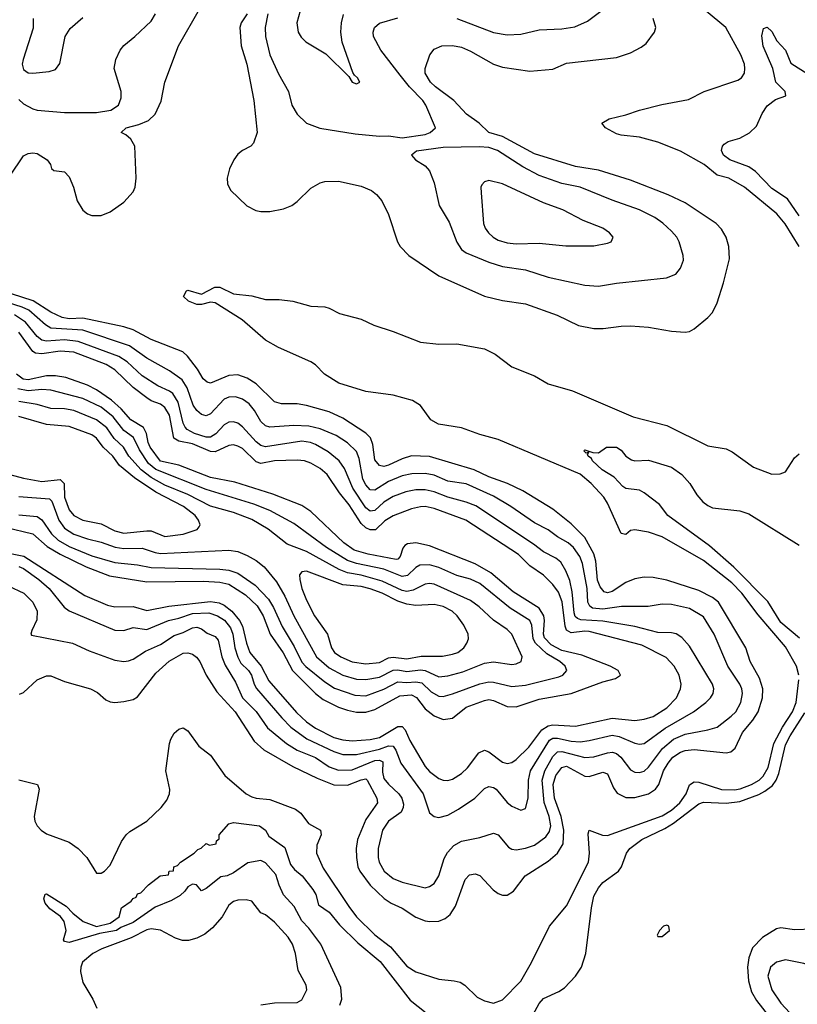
# Model space of a CAD drawing. Header units: inches. Extents: x 1305375 to 1407406, y 744550 to 841633.
# Tile 501 of 509: x 1395153 to 1398562, y 831887 to 836204. Entities that reach past the tile are written whole.
import ezdxf

# ---------------------------------------------------------------- set-up
doc = ezdxf.new("R2010")
doc.units = ezdxf.units.IN
doc.header["$MEASUREMENT"] = 0
doc.layers.add('B3893', color=7, linetype='Continuous')

msp = doc.modelspace()

# ---------------------------------------------------------------- linework, layer by layer
at = {"layer": 'B3893', "color": 5}
for points, elevation in [([(1396389.2, 836270), (1396367.5, 836190), (1396374, 836150), (1396387.6, 836127.6), (1396407.9, 836107.9), (1396494.4, 836054.4), (1396595.2, 835955.2), (1396610, 835931), (1396630, 835923), (1396644, 835930), (1396634, 835950), (1396620.4, 835960.4), (1396613, 835973), (1396566.1, 836106.1), (1396560.3, 836150), (1396563.7, 836190), (1396573.1, 836226.9)], 1260), ([(1397070, 836210.1), (1397230, 836148), (1397290, 836138.3), (1397350, 836140.5), (1397430, 836159.3), (1397530, 836163.8), (1397586.6, 836173.4), (1397642.2, 836197.8), (1397730, 836263.7)], 1240), ([(1395110, 835518.2), (1395170, 835607), (1395190, 835618), (1395210, 835621.1), (1395230, 835617.4), (1395274, 835590), (1395287.4, 835570), (1395292.3, 835552.3), (1395302.9, 835542.9), (1395350, 835536.5), (1395370, 835514.6), (1395388.3, 835470), (1395404.4, 835410), (1395430, 835368.6), (1395450, 835353.4), (1395470, 835346.1), (1395510, 835345.3), (1395550, 835361.8), (1395610, 835404.1), (1395650, 835449.5), (1395658.9, 835470), (1395663.6, 835510), (1395657.8, 835650), (1395640.2, 835680.2), (1395619, 835699), (1395597.6, 835710), (1395619.5, 835730), (1395675.8, 835744.2), (1395717.3, 835762.7), (1395747, 835790), (1395773.1, 835846.9), (1395789.8, 835930), (1395849.8, 836090.2), (1395941.7, 836250)], 1220), ([(1395150, 835853.7), (1395170, 835835.4), (1395210, 835813.4), (1395230, 835806.9), (1395350, 835797.9), (1395490, 835798), (1395553.1, 835806.9), (1395586.6, 835830), (1395597.9, 835862.1), (1395598.3, 835890), (1395567.4, 835990), (1395574.7, 836030), (1395593.5, 836070), (1395610, 836091.6), (1395658.3, 836130), (1395730, 836198.3), (1395748.1, 836230)], 1240), ([(1396150.3, 836229.7), (1396123.7, 836190), (1396117.5, 836170), (1396123.3, 836090), (1396148.6, 836010), (1396179.8, 835850), (1396194, 835710), (1396177.6, 835662.4), (1396166.7, 835650), (1396130, 835630.7), (1396110, 835614.6), (1396092.5, 835590), (1396073.3, 835550), (1396062.7, 835510), (1396064, 835484), (1396076.8, 835456.8), (1396148.3, 835388.4), (1396187.6, 835367.6), (1396210, 835362.7), (1396250, 835363.5), (1396310, 835374.5), (1396346.3, 835390), (1396370, 835407.3), (1396430, 835466.2), (1396470, 835489.2), (1396490, 835494.4), (1396550, 835496.9), (1396650, 835474.7), (1396695.6, 835455.6), (1396717.7, 835437.7), (1396740.3, 835410), (1396770, 835350.7), (1396808.9, 835230), (1396820.3, 835210), (1396858.3, 835170), (1396990, 835080.6), (1397190, 834992.6), (1397270, 834972.7), (1397370, 834958.2), (1397508.6, 834908.6), (1397603.4, 834863.4), (1397670, 834850.1), (1397710.5, 834849.5), (1397790, 834861.1), (1397830, 834861.8), (1397910, 834855.6), (1398010, 834837.8), (1398070, 834833.4), (1398090, 834837.6), (1398110, 834848.4), (1398170, 834899.1), (1398190, 834920.5), (1398210, 834963), (1398238.6, 835050), (1398264.2, 835155.8), (1398261.3, 835210), (1398249.9, 835250), (1398230, 835285.3), (1398206, 835310), (1398070, 835401.4), (1397996.3, 835436.3), (1397830, 835501.1), (1397690, 835545), (1397590, 835561), (1397410, 835616.6), (1397270, 835692.5), (1397209.7, 835710), (1397166.8, 835750), (1397112.1, 835790), (1397056.5, 835850), (1396975.9, 835910), (1396954.5, 835930), (1396930.7, 835970), (1396930.8, 835990), (1396951.1, 836050), (1396970, 836074.6), (1397004, 836090), (1397050, 836090.8), (1397090, 836083.9), (1397130, 836066.1), (1397230, 836008.8), (1397270, 835995.7), (1397390, 835979), (1397490, 835987.1), (1397550, 836013.3), (1397770, 836039), (1397830, 836058.5), (1397876.8, 836083.2), (1397899.6, 836100.5), (1397936.4, 836150), (1397942, 836170), (1397930.6, 836210)], 1220), ([(1396241, 836230), (1396229.5, 836169.5), (1396230.2, 836130), (1396250.2, 836050), (1396287.2, 835967.2), (1396331.3, 835890), (1396346.7, 835830), (1396369, 835790), (1396410.4, 835750), (1396468.1, 835728.1), (1396623.2, 835703.2), (1396730, 835693.4), (1396770, 835695.5), (1396830, 835685.9), (1396930, 835700.3), (1396951.8, 835710), (1396975.3, 835730), (1396933.5, 835830), (1396920.5, 835850), (1396861.3, 835910), (1396820.5, 835960.5), (1396736.3, 836070), (1396703.4, 836130), (1396702.2, 836150), (1396709, 836170), (1396730, 836189.2), (1396810, 836212.6)], 1240), ([(1398569.8, 835210), (1398509.2, 835309.2), (1398472.6, 835352.6), (1398329.9, 835470), (1398261.1, 835510), (1398210, 835523), (1398153.2, 835570), (1398050, 835627.1), (1397950, 835667.5), (1397870, 835689.4), (1397790, 835697.6), (1397770, 835704.5), (1397721.2, 835730), (1397705.5, 835750), (1397737.6, 835770), (1397810, 835787), (1397870, 835808), (1397967.5, 835832.5), (1398085.2, 835854.8), (1398154.3, 835890), (1398300.7, 835939.3), (1398317.3, 835950), (1398330, 835969.1), (1398332.3, 835990), (1398329.9, 836010), (1398314, 836050), (1398248.6, 836170), (1398162.1, 836242.1)], 1180), ([(1395212.5, 836210), (1395212.3, 836167.7), (1395167.6, 836030), (1395164.6, 836010), (1395170, 835985.5), (1395190, 835971.9), (1395210, 835970.2), (1395282.2, 835977.8), (1395310, 835985.3), (1395328.4, 836011.5), (1395351.9, 836130), (1395374.1, 836165.9), (1395430, 836214.3)], 1260), ([(1398570, 835344), (1398518.3, 835418.3), (1398450, 835464.7), (1398379, 835539), (1398350, 835558.8), (1398266.3, 835590), (1398238.9, 835610), (1398229, 835630), (1398234, 835650), (1398241.5, 835658.5), (1398259.3, 835670), (1398310, 835685), (1398351.7, 835708.3), (1398382.5, 835737.4), (1398407.6, 835792.4), (1398430, 835826.2), (1398465.8, 835854.2), (1398511.6, 835870), (1398508.3, 835890), (1398467.7, 835930), (1398454.2, 835990), (1398412.2, 836087.8), (1398406.4, 836133.6), (1398413.8, 836166.2), (1398430, 836172), (1398450, 836151.8), (1398472.1, 836112.1), (1398510.3, 836070), (1398533.4, 836013.4), (1398610, 835965.2)], 1160), ([(1395152.9, 833247.1), (1395170, 833254.7), (1395230, 833310.2), (1395270, 833326.8), (1395290, 833326.8), (1395350, 833302.8), (1395463.8, 833270), (1395493.5, 833253.5), (1395530, 833222.6), (1395550, 833213.1), (1395570, 833210.3), (1395610, 833214.9), (1395650, 833223.6), (1395670, 833234.7), (1395750, 833338.3), (1395808.5, 833391.5), (1395870, 833426.1), (1395890, 833428.2), (1395910, 833422.3), (1395928.7, 833408.7), (1395943.2, 833390), (1395970.7, 833330), (1396017.3, 833257.3), (1396097.8, 833170), (1396180.4, 833040.4), (1396222.6, 833002.6), (1396350, 832929.6), (1396457.7, 832877.7), (1396529.5, 832849.5), (1396590, 832847), (1396650, 832871.5), (1396670, 832875.4), (1396676.8, 832870), (1396718.3, 832790), (1396721.4, 832770), (1396670, 832697.4), (1396633.6, 832610), (1396628, 832570), (1396628.8, 832530), (1396635.4, 832490), (1396643.6, 832470), (1396689.1, 832409.1), (1396750.1, 832350.1), (1396782, 832330), (1396830, 832308.7), (1396890, 832269.6), (1396930, 832253.2), (1396950.4, 832249.6), (1396990, 832251.3), (1397017.5, 832262.5), (1397039.9, 832280.1), (1397062.9, 832317.1), (1397105.6, 832434.4), (1397125.2, 832454.8), (1397150, 832458.8), (1397170, 832452.2), (1397228.8, 832388.8), (1397250, 832372.8), (1397270, 832364.8), (1397290, 832364.8), (1397317.6, 832382.4), (1397369.2, 832450.8), (1397470, 832514.8), (1397510.4, 832550), (1397535, 832590), (1397538.4, 832650), (1397526.9, 832710), (1397497.7, 832790), (1397491.2, 832850), (1397502.7, 832890), (1397530, 832925.5), (1397550, 832931.5), (1397630, 832887.8), (1397650, 832886.1), (1397710, 832904.1), (1397730, 832897.5), (1397756.7, 832836.7), (1397772.9, 832812.9), (1397810, 832794.3), (1397850, 832793), (1397910, 832809.3), (1397940.7, 832830), (1397954.8, 832850), (1397975.8, 832910), (1397995.1, 832944.9), (1398015.8, 832970), (1398050, 832993), (1398070, 832999.7), (1398110, 833003.4), (1398250, 832989.6), (1398270, 832993.9), (1398289.9, 833010.1), (1398321.9, 833078.1), (1398367.5, 833132.5), (1398390.4, 833170), (1398409.9, 833230), (1398410.4, 833270), (1398396.2, 833316.2), (1398355.1, 833390), (1398336.3, 833450), (1398215.8, 833650), (1398190, 833671), (1398130, 833701.1), (1397990, 833747.3), (1397930, 833758.8), (1397890, 833759.6), (1397850, 833752.3), (1397810, 833736.1), (1397750, 833697.3), (1397730, 833690.7), (1397715.4, 833695.4), (1397697, 833717), (1397686.2, 833746.2), (1397678.3, 833830), (1397670, 833862), (1397630, 833933.1), (1397570, 833993.6), (1397490, 834058.7), (1397358.6, 834138.6), (1397291, 834171), (1397210, 834200.3), (1397145, 834230), (1396950, 834289.2), (1396870, 834291.6), (1396830, 834278.4), (1396770, 834250.4), (1396750, 834245), (1396730, 834249.3), (1396710, 834274.7), (1396701.4, 834341.4), (1396690.8, 834370.8), (1396670.8, 834390.8), (1396570, 834457.6), (1396510, 834484.6), (1396410, 834513.1), (1396370, 834519.7), (1396300.4, 834520.5), (1396270, 834528.6), (1396190, 834607.3), (1396150, 834631.9), (1396110, 834646.6), (1396070, 834643.8), (1395990, 834610.6), (1395974.6, 834614.6), (1395957.7, 834630), (1395932.3, 834672.3), (1395888.7, 834728.7), (1395867.9, 834747.9), (1395730, 834802.6), (1395650, 834844.1), (1395610, 834857.5), (1395430, 834896.1), (1395370, 834893.1), (1395338.6, 834898.6), (1395290, 834921.6), (1395211.6, 834971.6), (1394930, 835062.8)], 1220), ([(1398569, 833330), (1398558.8, 833370), (1398510, 833455), (1398390, 833594.9), (1398319.3, 833690), (1398275.3, 833735.3), (1398150, 833832.3), (1397970, 833936), (1397910, 833957.4), (1397850, 833967), (1397830, 833963.8), (1397810, 833947.6), (1397790, 833951.1), (1397730, 834085), (1397714.2, 834110), (1397657.7, 834170), (1397610, 834211.7), (1397250, 834363.7), (1397170, 834384.7), (1397090, 834414.2), (1396988.3, 834430), (1396956.1, 834450), (1396910, 834512.2), (1396874.9, 834534.9), (1396790, 834558.1), (1396670, 834573.4), (1396552.7, 834610), (1396489.9, 834650), (1396450.3, 834690.3), (1396430, 834704.5), (1396286.9, 834766.9), (1396230, 834798.9), (1396128.7, 834888.7), (1396010, 834962.7), (1395990, 834966), (1395950, 834955.4), (1395930, 834954.8), (1395893.6, 834970), (1395871.3, 834990), (1395884.6, 835015.4), (1395890, 835018.4), (1395950, 835000.3), (1396009.2, 835030.8), (1396030, 835031.3), (1396090, 835002.3), (1396170, 834993), (1396230, 834977.3), (1396290, 834977.1), (1396350, 834970.4), (1396430, 834948), (1396490, 834944.9), (1396510, 834939.5), (1396555.4, 834915.4), (1396650, 834891), (1396705.3, 834865.3), (1396790, 834837.7), (1396910.1, 834790.1), (1396990, 834781.4), (1397070, 834783.1), (1397190, 834760.7), (1397238.1, 834738.1), (1397310, 834682.3), (1397410, 834642.8), (1397470, 834607.1), (1397576.4, 834576.4), (1397842.3, 834462.3), (1397990, 834424.7), (1398170, 834335.5), (1398250, 834322.4), (1398276.4, 834310), (1398370, 834242.3), (1398450, 834211.7), (1398487.2, 834212.8), (1398510, 834221.3), (1398550, 834282.4), (1398570, 834301.3)], 1180), ([(1395101.9, 833721.9), (1395171.1, 833690), (1395210, 833650.2), (1395229.5, 833610), (1395228, 833572), (1395206.6, 833526.6), (1395202, 833510), (1395205.5, 833505.5), (1395384.9, 833470), (1395456.9, 833436.9), (1395570, 833395.9), (1395610, 833390.2), (1395630, 833392.7), (1395650, 833400.6), (1395704.5, 833435.5), (1395770, 833464.9), (1395830, 833503.3), (1395870, 833516.9), (1395910, 833537.5), (1395930, 833541), (1395950, 833533.5), (1395974.6, 833514.6), (1396010, 833499.2), (1396023.2, 833483.2), (1396039.9, 833410), (1396053.2, 833373.2), (1396099.7, 833299.8), (1396130.1, 833230), (1396190, 833170.1), (1396239.6, 833099.6), (1396323.1, 833030), (1396370, 833001.8), (1396450, 832968.8), (1396510, 832927.7), (1396550, 832914), (1396610, 832915.5), (1396710, 832955.9), (1396730, 832957.6), (1396745.5, 832950), (1396744, 832904), (1396750, 832877.5), (1396770, 832851.4), (1396814.5, 832810), (1396828.4, 832790), (1396835.4, 832764.6), (1396834.7, 832750), (1396824.8, 832730), (1396769.2, 832690), (1396744.1, 832650), (1396724.8, 832570), (1396724.8, 832530), (1396729.5, 832510), (1396750.2, 832470), (1396790, 832438.5), (1396830, 832421.7), (1396930, 832397.8), (1396950, 832403.2), (1396970, 832416.5), (1396989.9, 832450.1), (1397014.4, 832525.6), (1397027.8, 832552.2), (1397056.5, 832583.5), (1397090, 832602), (1397170, 832617.8), (1397230, 832637.1), (1397250, 832629.2), (1397295.9, 832575.9), (1397310, 832567.1), (1397330, 832564.1), (1397370, 832570.8), (1397410, 832584.4), (1397459.4, 832620.6), (1397475.8, 832644.2), (1397481, 832670), (1397473.9, 832710), (1397452.2, 832772.2), (1397443.3, 832870), (1397454.9, 832910), (1397490, 832973.1), (1397510, 832993.2), (1397530, 832995.2), (1397630, 832968.6), (1397670, 832972.3), (1397730, 832989.7), (1397751.7, 832991.7), (1397770, 832986.3), (1397787.8, 832970), (1397830, 832914.6), (1397850, 832904.7), (1397870, 832903.1), (1397890, 832909.5), (1397910, 832926), (1397971.2, 833008.8), (1398019.9, 833050), (1398070, 833071.6), (1398170.3, 833089.7), (1398210, 833101.7), (1398272.4, 833150), (1398292, 833170), (1398314.7, 833210), (1398321.8, 833250), (1398318.5, 833270), (1398310.2, 833290.2), (1398256.7, 833370), (1398197, 833510), (1398150, 833586.2), (1398090, 833622.2), (1398010, 833640.2), (1397970, 833641.5), (1397908.2, 833631.8), (1397790.9, 833630.9), (1397710, 833620.1), (1397664.2, 833624.2), (1397652.1, 833632.1), (1397643.9, 833650), (1397640.9, 833710), (1397620.3, 833820.3), (1397608.3, 833850), (1397581.1, 833890), (1397558, 833910), (1397510, 833936.6), (1397470, 833966.8), (1397410, 833998.4), (1397306, 834070), (1397230, 834114.4), (1397110, 834168.7), (1397030, 834181.4), (1396970, 834206.8), (1396930, 834214), (1396872.5, 834212.5), (1396830, 834204.8), (1396770, 834178.9), (1396710, 834140.8), (1396690, 834142.4), (1396670, 834164), (1396656.9, 834190), (1396640.7, 834280.7), (1396630.2, 834310.2), (1396590, 834349.4), (1396540.3, 834380.3), (1396470.6, 834410.6), (1396421.2, 834421.2), (1396355, 834425), (1396250, 834418.2), (1396230, 834424.1), (1396210, 834442.3), (1396182.9, 834490), (1396159.5, 834519.5), (1396130, 834540.4), (1396099.3, 834550), (1396070, 834549.4), (1396050, 834539.9), (1395990, 834475.7), (1395970, 834467.6), (1395950, 834473.7), (1395930, 834490.6), (1395914, 834514), (1395887.5, 834590), (1395864.9, 834624.9), (1395810, 834663.9), (1395710, 834720.6), (1395633.9, 834773.9), (1395430, 834842.8), (1395290, 834852.2), (1395265.9, 834865.9), (1395193.3, 834930), (1395164.3, 834944.3), (1395010, 834992.7)], 1240), ([(1395150, 833806.3), (1395170, 833797.8), (1395236.3, 833750), (1395282.2, 833710), (1395348.1, 833628.1), (1395370, 833611.5), (1395570, 833527.7), (1395610, 833525.6), (1395650, 833539.5), (1395710, 833530.9), (1395805.8, 833570), (1395850, 833579.6), (1395910, 833601.1), (1395982.7, 833602.7), (1396020.1, 833590), (1396051, 833571), (1396077.3, 833537.3), (1396087.2, 833510), (1396096.3, 833450), (1396108.9, 833408.9), (1396123, 833383), (1396155.4, 833350), (1396168.6, 833330), (1396181.2, 833290), (1396191.8, 833271.8), (1396302.3, 833142.3), (1396342.2, 833102.2), (1396411.4, 833051.4), (1396530, 832995.5), (1396570, 832982.8), (1396630, 832982.2), (1396730, 833005.6), (1396770, 833019.5), (1396790, 833018.8), (1396801.6, 833001.6), (1396823.7, 832943.7), (1396921.4, 832810), (1396950, 832726), (1396970, 832710.2), (1396990, 832705.6), (1397030, 832716.8), (1397077.2, 832742.8), (1397148.9, 832791.1), (1397190, 832833.2), (1397210, 832841.4), (1397230, 832837.6), (1397241.3, 832830), (1397290, 832772.2), (1397310, 832755.2), (1397350, 832738), (1397370, 832746), (1397381.4, 832790), (1397383.7, 832870), (1397392, 832910), (1397475.2, 833044.8), (1397490, 833053.2), (1397510, 833053.9), (1397570, 833040.1), (1397610, 833037.6), (1397650, 833043), (1397750, 833067.5), (1397781.3, 833061.3), (1397850, 833031.6), (1397870, 833026.8), (1397890, 833030.1), (1397982.7, 833097.3), (1398107.2, 833170), (1398160.3, 833210), (1398181.4, 833230), (1398193.6, 833250), (1398196, 833270), (1398190.5, 833290), (1398090, 833456.8), (1398055.4, 833495.4), (1398030.9, 833510.9), (1398010, 833515.7), (1397950, 833517.4), (1397850, 833543.8), (1397710, 833566.9), (1397612.6, 833572.6), (1397598.1, 833578.1), (1397588, 833588), (1397584.1, 833604.1), (1397575.1, 833695.1), (1397564.8, 833744.8), (1397547.7, 833787.7), (1397525.2, 833825.2), (1397503.5, 833843.5), (1397450, 833870.4), (1397405.1, 833905.1), (1397152.5, 834072.5), (1397110, 834089.2), (1397030, 834110.6), (1396970, 834134.5), (1396930, 834142.3), (1396890, 834142.9), (1396845.4, 834134.5), (1396790, 834113.5), (1396750, 834088.2), (1396710, 834052.6), (1396690, 834049), (1396670, 834064), (1396613.4, 834150), (1396576.5, 834236.5), (1396553.5, 834270), (1396505.2, 834310), (1396450, 834340.9), (1396428.4, 834350), (1396390, 834356.3), (1396230, 834330.8), (1396210, 834336.7), (1396190, 834353.3), (1396130, 834419.6), (1396110, 834434.5), (1396090, 834441.2), (1396070, 834439.3), (1396050, 834428.2), (1396012.4, 834387.6), (1395990, 834373.9), (1395970, 834373.5), (1395919.6, 834390), (1395887.1, 834407.1), (1395878, 834418.1), (1395870, 834435.6), (1395847.5, 834527.5), (1395824.6, 834564.6), (1395810, 834575.6), (1395758.1, 834598.1), (1395690, 834642.1), (1395624.3, 834704.3), (1395587.8, 834727.8), (1395410, 834793.9), (1395350, 834800.4), (1395270, 834794.4), (1395250, 834799), (1395230, 834815.5), (1395177.9, 834877.9), (1395130.1, 834910.1)], 1260), ([(1395070, 833872), (1395171.8, 833851.8), (1395439.1, 833679.1), (1395537.3, 833637.3), (1395570, 833630.1), (1395650, 833631.1), (1395710, 833613), (1395807, 833633), (1395990, 833652.4), (1396027.5, 833647.5), (1396050, 833636.8), (1396083.7, 833610), (1396117.3, 833570), (1396130, 833544.6), (1396146.9, 833470), (1396162.6, 833430), (1396212.1, 833370), (1396245.2, 833305.2), (1396366.9, 833166.9), (1396410, 833124.8), (1396450, 833097.9), (1396530, 833057.4), (1396570, 833045.8), (1396610, 833041.4), (1396690, 833047.5), (1396730, 833056.2), (1396810, 833105.3), (1396830, 833105.3), (1396842.6, 833090), (1396863.1, 833043.1), (1396930.1, 832930), (1396950, 832907.8), (1396990, 832877.5), (1397010, 832869.4), (1397030, 832868.7), (1397050, 832874.3), (1397090, 832899.1), (1397115.7, 832924.3), (1397165.4, 832990), (1397190, 833001.3), (1397210, 832993.9), (1397270, 832948.8), (1397290, 832943.2), (1397310, 832947), (1397330, 832960.5), (1397385.3, 833014.7), (1397442.1, 833090), (1397470, 833108), (1397490, 833111.7), (1397590, 833105.9), (1397750, 833140.8), (1397850, 833131.5), (1397890, 833136.9), (1397930, 833149.2), (1397990, 833187.5), (1398032.2, 833230), (1398050.5, 833270), (1398052.9, 833290), (1398044.3, 833330), (1398022.8, 833370), (1397987.5, 833407.5), (1397880.9, 833460.9), (1397650, 833521.6), (1397630, 833523.1), (1397570, 833515.5), (1397550, 833526.7), (1397544.2, 833544.2), (1397531.7, 833651.7), (1397514.7, 833694.7), (1397490, 833727.4), (1397448.7, 833768.7), (1397389.1, 833809.1), (1397339, 833859), (1397109.1, 834009.1), (1396970, 834060.5), (1396930, 834069.5), (1396910, 834068.6), (1396870, 834059.7), (1396790, 834028.5), (1396753.6, 834006.4), (1396712.5, 833967.5), (1396690, 833967.2), (1396670, 833976.5), (1396650, 833995.4), (1396597, 834077), (1396554.7, 834130), (1396500.5, 834210), (1396470, 834236.7), (1396430, 834260.2), (1396402, 834270), (1396370, 834272.8), (1396270.3, 834270.3), (1396210, 834258.1), (1396190, 834265.7), (1396130, 834323.7), (1396110, 834334.9), (1396090, 834339.7), (1396070, 834337.7), (1396010, 834309.9), (1395990, 834311.1), (1395910, 834345), (1395850, 834355.7), (1395828.1, 834370), (1395810.2, 834470), (1395790, 834503.7), (1395770, 834518.7), (1395730, 834533.3), (1395710, 834546.4), (1395650, 834591.8), (1395570, 834669.1), (1395532, 834692), (1395390, 834745.9), (1395330, 834750.7), (1395250, 834739.3), (1395222.3, 834742.3), (1395210, 834750), (1395150, 834833.9)], 1280), ([(1395090, 833979.4), (1395210, 833950.1), (1395274.2, 833894.2), (1395330, 833860.3), (1395444.6, 833804.6), (1395546.1, 833766.1), (1395710, 833739.1), (1395958.3, 833741.7), (1396030, 833738.4), (1396070, 833729.8), (1396142.3, 833682.3), (1396193.6, 833633.6), (1396219.9, 833590), (1396251.4, 833510), (1396308.6, 833428.6), (1396348.4, 833350), (1396450, 833249.2), (1396483.5, 833223.5), (1396550, 833190.1), (1396590, 833176), (1396630, 833168.5), (1396670, 833168.5), (1396710, 833179.4), (1396820.2, 833239.8), (1396870, 833243.4), (1396892.5, 833232.5), (1396930, 833182.6), (1396970, 833151.2), (1397010, 833135.4), (1397050, 833141.6), (1397109.6, 833190.4), (1397190, 833219.2), (1397210, 833223.3), (1397230, 833219), (1397290, 833192), (1397330, 833191), (1397430, 833225), (1397570, 833250.1), (1397710, 833300.9), (1397764.2, 833315.8), (1397786.9, 833330), (1397776.1, 833350), (1397742, 833370), (1397617.7, 833417.7), (1397530, 833438.4), (1397482.7, 833462.7), (1397454, 833494), (1397449.1, 833510), (1397454.3, 833570), (1397450.7, 833590), (1397430, 833623.5), (1397315.9, 833695.9), (1397218.2, 833778.2), (1397150, 833818.8), (1396950, 833897), (1396890.3, 833910.3), (1396853.4, 833906.6), (1396841.5, 833898.5), (1396832.7, 833887.3), (1396821.2, 833850), (1396810, 833838.5), (1396802.8, 833837.2), (1396680.5, 833860.5), (1396618.6, 833878.6), (1396573.3, 833910), (1396430, 834047.1), (1396390, 834073.7), (1396263.1, 834123.1), (1396096.2, 834176.2), (1395990, 834196.9), (1395850.2, 834250.2), (1395770, 834268.5), (1395725.1, 834330), (1395715.6, 834350), (1395709.6, 834390), (1395696.4, 834416.4), (1395639.9, 834450), (1395598.5, 834498.5), (1395555.5, 834535.5), (1395490, 834581.1), (1395450, 834602.3), (1395354.6, 834634.6), (1395310, 834643.3), (1395270, 834643.3), (1395190, 834625.2), (1395168.7, 834628.7), (1395139.5, 834650)], 1320), ([(1395150, 834033.4), (1395230, 834025.2), (1395250, 834011.3), (1395292.4, 833950), (1395321.9, 833921.9), (1395370, 833893.8), (1395470, 833854), (1395570, 833824.2), (1395670, 833814.6), (1395730, 833802.4), (1396030, 833795.5), (1396070, 833790.9), (1396110, 833777), (1396185.3, 833725.3), (1396243.4, 833663.4), (1396266.3, 833626.3), (1396303.6, 833543.6), (1396355.7, 833455.7), (1396390, 833387.3), (1396407.7, 833367.7), (1396490, 833300.1), (1396532.7, 833272.7), (1396622.1, 833242.1), (1396670, 833239.3), (1396750, 833269.4), (1396810, 833300.5), (1396850, 833297.8), (1396890, 833301.3), (1396915.9, 833295.9), (1396956.5, 833256.5), (1396990, 833238.6), (1397010, 833236.3), (1397050, 833248.3), (1397170, 833291.7), (1397210, 833300.5), (1397230, 833299.9), (1397310, 833280.5), (1397370, 833286.4), (1397516.6, 833323.4), (1397533.7, 833330), (1397551.8, 833350), (1397544.2, 833370), (1397520.6, 833390), (1397463.7, 833423.7), (1397413.7, 833470), (1397403.5, 833490), (1397398.8, 833550), (1397389.9, 833570), (1397303.3, 833623.3), (1397170, 833731.7), (1397130, 833750.3), (1397070, 833767.8), (1396990, 833801.9), (1396950, 833813.3), (1396907.6, 833812.4), (1396890, 833802.7), (1396853.5, 833766.5), (1396830, 833762.8), (1396750, 833795.4), (1396630, 833819.6), (1396590, 833832.6), (1396498.2, 833890), (1396354.8, 833994.8), (1396250, 834052.6), (1396180, 834080), (1395970, 834144.3), (1395750, 834231.3), (1395718.3, 834258.3), (1395678.6, 834318.6), (1395652.2, 834372.2), (1395610, 834402.9), (1395562.3, 834462.3), (1395510, 834505.3), (1395430, 834543.5), (1395290, 834579.5), (1395250, 834582.2), (1395190, 834577.2), (1395145.3, 834585.3)], 1340), ([(1395150, 834114.2), (1395283.2, 834103.2), (1395293.5, 834093.5), (1395324.3, 834010), (1395350, 833975), (1395390, 833948.8), (1395450, 833927.5), (1395510, 833913), (1395571.5, 833891.5), (1395610, 833886), (1395690, 833887.6), (1395747.5, 833867.5), (1395770, 833864.1), (1396070, 833878.3), (1396110, 833871.8), (1396150, 833855.3), (1396190, 833832.7), (1396225, 833805), (1396278.9, 833738.9), (1396316, 833676), (1396355.4, 833590), (1396454.2, 833410), (1396510, 833362.4), (1396570, 833329.7), (1396630, 833312.5), (1396670, 833310.4), (1396730, 833321.2), (1396790, 833352.2), (1396810, 833353.5), (1396850, 833345.8), (1396910, 833353.6), (1396930.3, 833350.3), (1396990, 833323.4), (1397030, 833326.5), (1397095.3, 833344.7), (1397190, 833383.4), (1397230, 833388), (1397310, 833377), (1397330, 833380.2), (1397350.9, 833390), (1397356.2, 833410), (1397309.8, 833510), (1397289.8, 833530), (1397230.7, 833570.7), (1397167, 833630), (1397130, 833657.2), (1396970, 833729), (1396950, 833732.5), (1396930, 833729.5), (1396877.6, 833702.4), (1396850, 833697.6), (1396830, 833701.4), (1396741.8, 833741.8), (1396650, 833768), (1396590, 833778.3), (1396553.1, 833793.1), (1396410, 833872.3), (1396325.2, 833905.2), (1396242.9, 833970), (1396170, 834012), (1396090, 834043.6), (1395990, 834071), (1395890, 834121.6), (1395790, 834162.8), (1395730, 834196.6), (1395685.8, 834230), (1395632.1, 834290), (1395608.4, 834330), (1395567.9, 834367.9), (1395535.1, 834415.1), (1395490, 834450.3), (1395390, 834490.6), (1395350, 834498.1), (1395290, 834499.3), (1395230, 834516.7), (1395150, 834529.9)], 1360), ([(1395110, 834210.1), (1395170, 834193.4), (1395250, 834179.9), (1395330, 834188.7), (1395347.5, 834170), (1395349.8, 834110), (1395370, 834054.8), (1395390.9, 834030.9), (1395430, 834009.2), (1395510, 833993.2), (1395570, 833963.3), (1395610, 833953.1), (1395710, 833963.2), (1395730, 833962.4), (1395790, 833937.7), (1395870, 833947.9), (1395930.9, 833969.1), (1395939.7, 833980.3), (1395944.2, 833990), (1395937, 834010), (1395921.6, 834030), (1395870.5, 834070), (1395750, 834132.6), (1395656, 834196), (1395590.3, 834250), (1395561.2, 834290), (1395519.7, 834330), (1395490.4, 834370), (1395470, 834384.2), (1395370, 834420.4), (1395270, 834428.7), (1395150, 834465)], 1380), ([(1398572, 833492), (1398490, 833560.8), (1398432.8, 833652.8), (1398283.7, 833803.7), (1398177.6, 833897.6), (1397995, 834030), (1397958.3, 834078.3), (1397890, 834129.8), (1397870, 834141.5), (1397810, 834149), (1397797.7, 834157.7), (1397758.7, 834198.7), (1397706.6, 834230), (1397663.5, 834270), (1397659.8, 834279.8), (1397644.5, 834290), (1397642, 834298), (1397647.3, 834307.3), (1397636.9, 834303.1), (1397626.6, 834313.4), (1397630, 834318), (1397666, 834306), (1397690, 834304.7), (1397726, 834330), (1397770, 834330.5), (1397790, 834316), (1397810.4, 834290.4), (1397834.4, 834274.4), (1397850.4, 834270.4), (1397910, 834272.4), (1398010, 834242.4), (1398055.8, 834210), (1398090.4, 834170), (1398121, 834121), (1398148.5, 834090), (1398170, 834073.7), (1398190, 834064.2), (1398310, 834051.1), (1398350, 834037.8), (1398570, 833899.6)], 1160), ([(1395150, 832871.5), (1395230.5, 832850), (1395238, 832830), (1395216.2, 832710), (1395219.5, 832690), (1395230, 832669.4), (1395247.4, 832650), (1395270, 832634.1), (1395370, 832597.1), (1395409.5, 832570), (1395447.6, 832530), (1395490, 832461.7), (1395510, 832461.5), (1395525.1, 832470), (1395550, 832497.4), (1395599.6, 832600.4), (1395620.3, 832630), (1395636, 832644), (1395710, 832689.2), (1395773.3, 832750), (1395798.2, 832781.8), (1395809.2, 832810), (1395811, 832829), (1395794.4, 832910), (1395809.9, 833030), (1395815.2, 833050), (1395830, 833075.9), (1395850, 833093.7), (1395870, 833099.7), (1395890, 833086), (1395938.7, 833018.7), (1395990, 832978.6), (1396052.6, 832890), (1396145.5, 832810), (1396170, 832796.1), (1396190, 832790.6), (1396250, 832784.2), (1396362.6, 832742.6), (1396385, 832725), (1396418.9, 832678.9), (1396471.1, 832651.1), (1396474, 832630), (1396456.1, 832583.9), (1396454.3, 832550), (1396483.9, 832483.9), (1396595.4, 832315.4), (1396630.1, 832270), (1396710, 832191.3), (1396779, 832139), (1396850, 832054), (1396890, 832029.5), (1396990, 831996.3), (1397058, 831990), (1397083.4, 831983.4), (1397104.4, 831970), (1397158.4, 831918.4), (1397190, 831901.3), (1397230, 831892.4), (1397270, 831906), (1397350, 831988.4), (1397397.2, 832070), (1397475.8, 832230), (1397550, 832318.5), (1397645.9, 832510), (1397651.3, 832550), (1397645.8, 832634.2), (1397649.9, 832650.1), (1397708, 832628), (1397730, 832627.2), (1397970, 832713), (1398010, 832737.7), (1398046.6, 832770), (1398074.3, 832810), (1398090, 832849.2), (1398110, 832862), (1398130, 832861), (1398230, 832828.2), (1398287.3, 832827.3), (1398311, 832831), (1398361.5, 832850), (1398394.7, 832870), (1398412.9, 832887.1), (1398434.3, 832925.7), (1398459.6, 833030), (1398497.3, 833102.7), (1398540.6, 833170), (1398557.1, 833210), (1398569.1, 833310)], 1180), ([(1397386.2, 831810), (1397430.9, 831890), (1397450, 831911.8), (1397517.1, 831942.9), (1397540.8, 831959.3), (1397589.8, 832010), (1397616.5, 832050), (1397635.1, 832110), (1397659.1, 832310), (1397670, 832361.6), (1397690, 832396.9), (1397710, 832420.3), (1397778, 832470), (1397791.8, 832490), (1397813.3, 832550), (1397827.6, 832570), (1397879.8, 832610), (1397981.6, 832658.4), (1398019.1, 832680.9), (1398130, 832766.1), (1398150, 832773.1), (1398250, 832768.2), (1398310, 832776.8), (1398393.2, 832806.8), (1398419.3, 832820.7), (1398453.1, 832846.9), (1398469.3, 832870), (1398481.3, 832898.7), (1398510, 833024.2), (1398530, 833063.9), (1398594.5, 833165.5)], 1160), ([(1396556.9, 831883.1), (1396565.2, 831910), (1396561.2, 831961.2), (1396473.1, 832150), (1396421.3, 832221.3), (1396390, 832253.1), (1396356.2, 832316.2), (1396310, 832366.3), (1396290, 832409.7), (1396276.1, 832456.1), (1396230, 832507.3), (1396210, 832518), (1396152.9, 832507.1), (1396090, 832463.7), (1396062, 832450), (1396034.8, 832445.2), (1395970, 832394), (1395950, 832384), (1395928, 832410), (1395910, 832413.6), (1395890, 832402), (1395877.2, 832382.8), (1395856, 832364), (1395818.5, 832341.5), (1395747.2, 832312.8), (1395650, 832246.2), (1395596.3, 832223.7), (1395577.4, 832210), (1395502.4, 832197.6), (1395370, 832157.7), (1395350, 832162.7), (1395345.1, 832170), (1395356.8, 832210), (1395348.3, 832250), (1395331.8, 832271.8), (1395285.7, 832305.7), (1395264.7, 832330), (1395258.7, 832350), (1395265.2, 832370), (1395270, 832371.6), (1395357, 832317), (1395385.8, 832285.8), (1395431, 832250), (1395490, 832228.2), (1395550, 832243.1), (1395589, 832270), (1395599, 832310), (1395641.2, 832338.8), (1395650, 832350.8), (1395664, 832356), (1395670, 832370.8), (1395684.7, 832375.3), (1395718, 832410), (1395768.7, 832450), (1395806, 832454), (1395808, 832470), (1395827.3, 832472.7), (1395828.7, 832490), (1395844.7, 832495.3), (1395858, 832510), (1395918, 832550), (1395934, 832566), (1395948.9, 832571.1), (1395970, 832591.3), (1395984.7, 832584.7), (1396014, 832590), (1396016.4, 832603.6), (1396027.3, 832612.7), (1396028, 832630), (1396070, 832678), (1396090, 832684.7), (1396204.7, 832670), (1396230.6, 832650), (1396244.7, 832624.7), (1396315, 832575), (1396340.2, 832500.2), (1396358.1, 832478.1), (1396391.1, 832450), (1396437.5, 832390), (1396451.2, 832368.8), (1396462.6, 832322.6), (1396510, 832290.2), (1396555, 832235), (1396635.7, 832155.7), (1396734, 832074), (1396864.3, 831904.3), (1396935.6, 831850)], 1160), ([(1396210, 831884.9), (1396270, 831893.7), (1396370, 831894.8), (1396390, 831906), (1396411.6, 831950), (1396409.1, 831970.9), (1396374.5, 832034.5), (1396361.5, 832110), (1396348.4, 832150), (1396330, 832181.6), (1396270, 832247.3), (1396230, 832279.5), (1396210, 832287.3), (1396170, 832338.4), (1396145.4, 832345.4), (1396110, 832343), (1396090, 832338), (1396070, 832321.8), (1396040.9, 832270), (1395998.4, 832221.6), (1395965.3, 832194.7), (1395930, 832176.1), (1395893.3, 832166.7), (1395867.1, 832167.1), (1395836.2, 832176.2), (1395770, 832212.2), (1395730, 832217.3), (1395710, 832213.1), (1395642.3, 832177.7), (1395513.4, 832130), (1395474.3, 832110), (1395428.9, 832071.1), (1395420.5, 832050), (1395419.7, 832030), (1395430, 831981.8), (1395473.1, 831910), (1395490.8, 831870)], 1180), ([(1399032.4, 831867.6), (1398971.3, 831888.7), (1398930, 831905.3), (1398910, 831918.5), (1398870, 831962.8), (1398790, 832074.4), (1398750, 832147.1), (1398724.7, 832170), (1398650, 832210.6), (1398630, 832216.1), (1398550, 832214), (1398490, 832221.9), (1398470, 832217.7), (1398410, 832180.4), (1398366.1, 832133.9), (1398349.8, 832090.2), (1398344.3, 832050), (1398348.4, 831990), (1398361.6, 831941.6), (1398383.5, 831903.5), (1398462.1, 831802.1)], 1160), ([(1398896.9, 831850), (1398770, 831975.7), (1398710, 832018.4), (1398590, 832065.7), (1398510, 832081.2), (1398470, 832071.8), (1398444.7, 832050), (1398432.8, 832010), (1398450.2, 831950), (1398490, 831891.9), (1398528.9, 831850)], 1180)]:
    msp.add_lwpolyline(points, dxfattribs=dict(at, elevation=elevation))
for points, elevation in [([(1397167.3, 835647.3), (1397010, 835643.5), (1396892.1, 835627.9), (1396870.3, 835610), (1396888.8, 835590), (1396930, 835562.8), (1396950, 835541.6), (1396969.3, 835489.3), (1396992.3, 835390), (1397035.8, 835315.8), (1397068.9, 835228.9), (1397090, 835196.9), (1397110, 835182.5), (1397210, 835141.1), (1397270, 835122.4), (1397370, 835106.9), (1397470, 835075.9), (1397630, 835040.2), (1397690, 835035.2), (1397770, 835048.3), (1397988, 835072), (1398030, 835088.9), (1398050, 835114.9), (1398062.4, 835150), (1398061.8, 835170), (1398044.5, 835230), (1398034, 835250), (1398010, 835277.2), (1397972, 835311.9), (1397936.7, 835336.7), (1397870, 835370.5), (1397750, 835412.2), (1397610, 835469.3), (1397530, 835486.3), (1397430, 835520.9), (1397358.4, 835558.4), (1397247.3, 835630), (1397210, 835644.1)], 1240), ([(1397210, 835499.1), (1397190, 835493.6), (1397179.2, 835480.8), (1397174.9, 835470), (1397175.4, 835444.6), (1397186.4, 835310), (1397193.7, 835290), (1397207.8, 835270), (1397229.2, 835250), (1397250, 835238.1), (1397290, 835225.7), (1397330, 835221.5), (1397430, 835223.7), (1397547, 835213), (1397670, 835212.7), (1397730, 835224.6), (1397745.2, 835230), (1397754.5, 835250), (1397738.7, 835270), (1397710, 835290.7), (1397623.4, 835323.4), (1397534.3, 835370), (1397450, 835401.5), (1397270, 835484.8)], 1260), ([(1396410, 833786), (1396390, 833783.5), (1396380.2, 833770), (1396380.4, 833750), (1396390.1, 833710), (1396410, 833658.5), (1396445.6, 833590), (1396502.7, 833510), (1396520.6, 833450), (1396533.5, 833430), (1396560.2, 833410), (1396610, 833388.2), (1396670, 833379.4), (1396730, 833385.7), (1396770, 833405.9), (1396790, 833408.6), (1396850, 833401.2), (1396913.2, 833413.2), (1397006, 833414), (1397050, 833421.8), (1397073.1, 833430), (1397099.8, 833450), (1397113.7, 833470), (1397120.2, 833490), (1397119.4, 833510), (1397100.6, 833550), (1397070.5, 833590), (1397048.2, 833610), (1397010, 833630.8), (1396970, 833640.6), (1396890, 833636.1), (1396850, 833640.8), (1396810, 833654.7), (1396741.7, 833690), (1396690, 833708.2), (1396650, 833718.3), (1396570, 833726.4)], 1380), ([(1397990, 832233.8), (1397974.9, 832230), (1397957.2, 832210), (1397948.1, 832190), (1397950, 832183.7), (1397970, 832183.5), (1398001.6, 832210), (1397998.5, 832230)], 1160)]:
    msp.add_lwpolyline(points, close=True, dxfattribs=dict(at, elevation=elevation))

doc.saveas('drawing.dxf')
